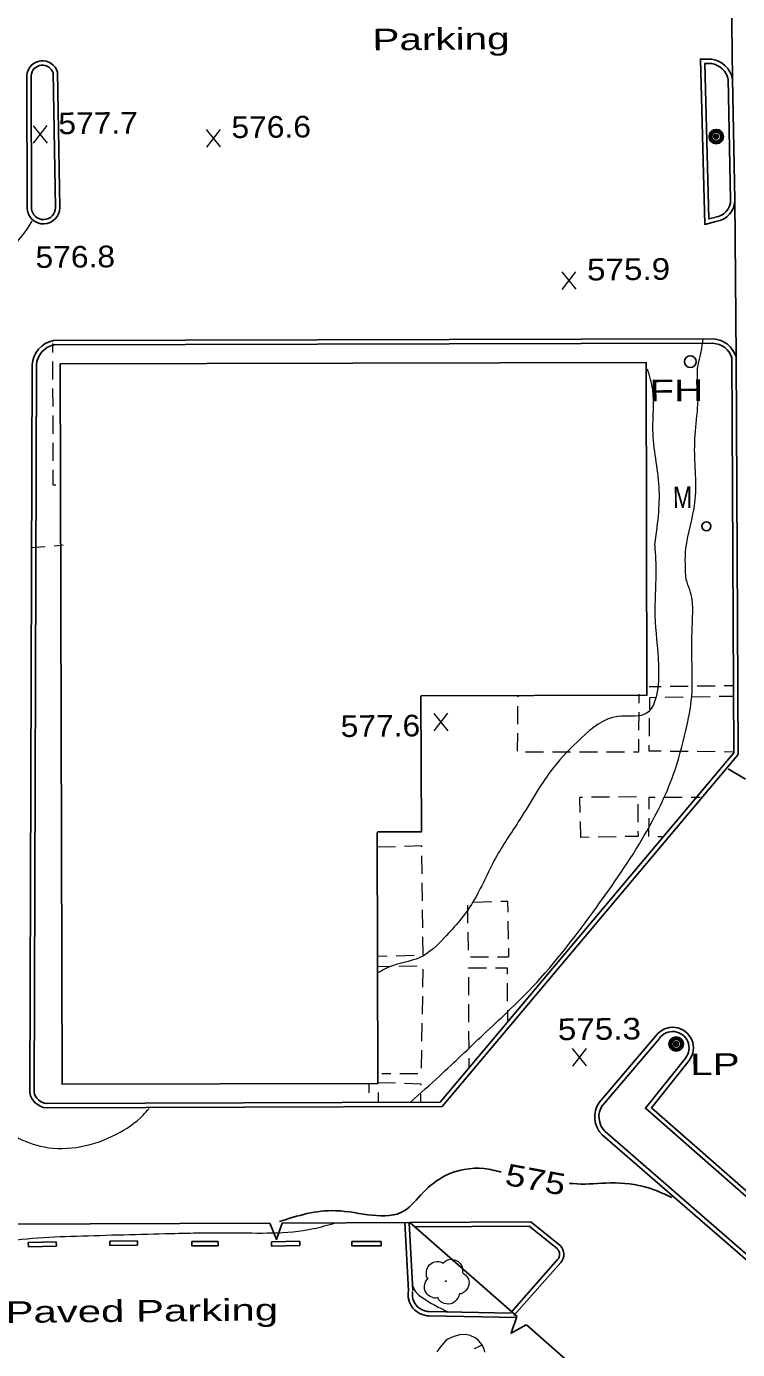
# Model space of a CAD drawing. Extents: x 2361708 to 2370558, y 6977955 to 6991887.
# Drawn here: x 2368774.6 to 2368932.5, y 6990750.6 to 6991044.5 of the extents above; entities that cross this region are included whole.
import ezdxf
from ezdxf.enums import TextEntityAlignment as Align

# ---------------------------------------------------------------- set-up
doc = ezdxf.new("R2010")
doc.units = 0
doc.header["$LTSCALE"] = 1.9
for name, color, linetype, lineweight in [('11', 7, 'Continuous', 25), ('13', 7, 'Continuous', 13), ('18', 7, 'Continuous', 25), ('2', 7, 'Continuous', 25), ('20', 7, 'Continuous', 25), ('29', 7, 'Continuous', 13), ('31', 7, 'Continuous', 13), ('35', 7, 'Continuous', 13), ('37', 7, 'Continuous', 13)]:
    doc.layers.add(name, color=color, linetype=linetype, lineweight=lineweight)

msp = doc.modelspace()

# ---------------------------------------------------------------- linework, layer by layer
at = {"layer": '11'}
for points in [[(2368862.235, 6990895.809), (2368912.406, 6990895.946), (2368912.213, 6990969.838), (2368782.05, 6990969.499)], [(2368782.05, 6990969.499), (2368782.463, 6990809.545), (2368852.594, 6990809.733), (2368852.444, 6990865.484)], [(2368862.205, 6990895.838), (2368862.343, 6990865.628), (2368852.573, 6990865.575)]]:
    msp.add_lwpolyline(points, dxfattribs=at)
at = {"layer": '13'}
for p, q in [((2368780.317, 6990974.023), (2368780.326, 6990972.023)), ((2368780.335, 6990970.023), (2368780.353, 6990966.023)), ((2368780.362, 6990964.023), (2368780.38, 6990960.023)), ((2368780.389, 6990958.023), (2368780.397, 6990954.023)), ((2368780.406, 6990952.023), (2368780.414, 6990948.022)), ((2368778.716, 6990928.915), (2368775.609, 6990928.656)), ((2368782.693, 6990929.243), (2368780.705, 6990929.074)), ((2368915.539, 6990897.816), (2368912.909, 6990897.781)), ((2368921.539, 6990897.893), (2368917.539, 6990897.845)), ((2368927.538, 6990897.98), (2368923.538, 6990897.922)), ((2368931.538, 6990898.038), (2368929.538, 6990898.009)), ((2368883.76, 6990895.494), (2368883.757, 6990895.733)), ((2368910.585, 6990896.149), (2368910.584, 6990894.149)), ((2368916.461, 6990895.505), (2368920.46, 6990895.573)), ((2368922.461, 6990895.602), (2368926.46, 6990895.67)), ((2368928.46, 6990895.709), (2368931.459, 6990895.758)), ((2368883.707, 6990889.493), (2368883.739, 6990893.493)), ((2368910.573, 6990892.149), (2368910.561, 6990888.148)), ((2368912.943, 6990886.861), (2368912.995, 6990890.862)), ((2368883.644, 6990883.492), (2368883.686, 6990887.493)), ((2368889.436, 6990883.267), (2368885.436, 6990883.279)), ((2368895.436, 6990883.264), (2368891.436, 6990883.266)), ((2368901.437, 6990883.261), (2368897.436, 6990883.263)), ((2368907.437, 6990883.258), (2368903.437, 6990883.26)), ((2368921.576, 6990883.423), (2368917.575, 6990883.475)), ((2368927.577, 6990883.36), (2368923.577, 6990883.402)), ((2368931.578, 6990883.318), (2368929.577, 6990883.339)), ((2368904.072, 6990873.306), (2368900.072, 6990873.278)), ((2368910.072, 6990873.353), (2368906.072, 6990873.325)), ((2368920.233, 6990873.229), (2368916.233, 6990873.222)), ((2368924.233, 6990873.247), (2368922.233, 6990873.239)), ((2368910.475, 6990867.716), (2368910.447, 6990871.716)), ((2368897.542, 6990867.923), (2368897.636, 6990864.394)), ((2368897.556, 6990864.423), (2368899.556, 6990864.462)), ((2368901.555, 6990864.501), (2368905.555, 6990864.569)), ((2368914.805, 6990864.578), (2368915.816, 6990864.547)), ((2368856.534, 6990862.283), (2368852.535, 6990862.165)), ((2368862.442, 6990856.289), (2368862.393, 6990860.288)), ((2368862.518, 6990850.289), (2368862.471, 6990854.289)), ((2368877.932, 6990850.046), (2368873.933, 6990849.938)), ((2368862.606, 6990844.29), (2368862.548, 6990848.29)), ((2368872.508, 6990849.334), (2368872.566, 6990845.335)), ((2368881.661, 6990841.731), (2368881.593, 6990845.73)), ((2368862.683, 6990838.29), (2368862.635, 6990842.29)), ((2368872.596, 6990843.335), (2368872.654, 6990839.335)), ((2368852.726, 6990837.985), (2368854.725, 6990838.034)), ((2368856.725, 6990838.093), (2368860.724, 6990838.201)), ((2368873.178, 6990837.84), (2368877.178, 6990837.848)), ((2368879.178, 6990837.857), (2368881.588, 6990837.86)), ((2368881.719, 6990837.731), (2368881.69, 6990839.731)), ((2368855.338, 6990835.67), (2368852.638, 6990835.634)), ((2368861.337, 6990835.737), (2368857.338, 6990835.689)), ((2368862.612, 6990831.089), (2368862.663, 6990835.09)), ((2368872.819, 6990829.357), (2368872.801, 6990833.356)), ((2368881.354, 6990831.988), (2368881.382, 6990827.988)), ((2368862.518, 6990825.088), (2368862.581, 6990829.089)), ((2368872.846, 6990823.356), (2368872.828, 6990827.357)), ((2368881.391, 6990825.988), (2368881.403, 6990823.708)), ((2368862.426, 6990819.087), (2368862.488, 6990823.087)), ((2368872.873, 6990817.356), (2368872.855, 6990821.356)), ((2368862.333, 6990813.086), (2368862.394, 6990817.087)), ((2368872.891, 6990813.356), (2368872.882, 6990815.356)), ((2368853.483, 6990811.921), (2368855.484, 6990811.921)), ((2368857.484, 6990811.92), (2368861.484, 6990811.918)), ((2368850.625, 6990809.664), (2368850.624, 6990807.664)), ((2368850.613, 6990805.664), (2368850.615, 6990805.444)), ((2368852.783, 6990805.674), (2368852.774, 6990807.674)), ((2368862.128, 6990807.303), (2368862.094, 6990805.643))]:
    msp.add_line(p, q, dxfattribs=at)
for points in [[(2368780.423, 6990946.022), (2368780.436, 6990942.642), (2368781.055, 6990942.698)], [(2368913.016, 6990892.862), (2368913.051, 6990895.453), (2368914.461, 6990895.476)], [(2368910.56, 6990886.148), (2368910.547, 6990883.258), (2368909.437, 6990883.257)], [(2368915.575, 6990883.496), (2368912.905, 6990883.53), (2368912.922, 6990884.861)], [(2368898.072, 6990873.259), (2368897.402, 6990873.252), (2368897.493, 6990869.923)], [(2368914.233, 6990873.223), (2368912.843, 6990873.219), (2368912.818, 6990870.609)], [(2368912.806, 6990868.608), (2368912.775, 6990864.638), (2368912.804, 6990864.639)], [(2368907.555, 6990864.608), (2368910.494, 6990864.657), (2368910.484, 6990865.716)], [(2368862.365, 6990862.289), (2368862.363, 6990862.458), (2368858.534, 6990862.342)], [(2368881.564, 6990847.73), (2368881.521, 6990850.14), (2368879.931, 6990850.095)], [(2368872.791, 6990835.356), (2368872.791, 6990835.377), (2368876.771, 6990835.394)], [(2368878.771, 6990835.403), (2368881.341, 6990835.418), (2368881.345, 6990833.988)], [(2368852.765, 6990809.674), (2368852.763, 6990809.924), (2368856.514, 6990809.82)], [(2368858.514, 6990809.759), (2368862.165, 6990809.654), (2368862.159, 6990809.304)]]:
    msp.add_lwpolyline(points, dxfattribs=at)
at = {"layer": '18'}
for p, q in [((2368828.628, 6990778.693), (2368768.629, 6990778.432)), ((2368930.705, 6990716.532), (2368885.616, 6990756.115))]:
    msp.add_line(p, q, dxfattribs=at)
for points in [[(2368831.398, 6990778.71), (2368830.093, 6990775.067), (2368828.628, 6990778.693)], [(2368883.539, 6990757.945), (2368859.739, 6990778.829), (2368831.398, 6990778.71)], [(2368885.606, 6990756.114), (2368882.224, 6990754.252), (2368883.529, 6990757.945)]]:
    msp.add_lwpolyline(points, dxfattribs=at)
at = {"layer": '2'}
for p, q in [((2368931.415, 6991032.814), (2368931.027, 6991068.352)), ((2368774.61, 6991033.582), (2368774.712, 6991003.951)), ((2368775.57, 6991033.581), (2368775.672, 6991003.95)), ((2368781.009, 6991004.21), (2368780.493, 6991034.277)), ((2368781.969, 6991004.23), (2368781.453, 6991034.296)), ((2368931, 6991005.968), (2368930.455, 6991032.795)), ((2368931.96, 6991005.988), (2368931.415, 6991032.814)), ((2368932.202, 6990971.089), (2368931.96, 6991005.988)), ((2368927.094, 6990975.06), (2368780.56, 6990974.725)), ((2368927.093, 6990974.1), (2368780.56, 6990973.765)), ((2368775.802, 6990969.309), (2368775.29, 6990807.677)), ((2368776.762, 6990969.308), (2368776.25, 6990807.676)), ((2368914.426, 6990820.332), (2368901.778, 6990805.471)), ((2368915.162, 6990819.709), (2368902.513, 6990804.848)), ((2368902.475, 6990798.327), (2368996.245, 6990716.906)), ((2368903.108, 6990799.053), (2368996.878, 6990717.632)), ((2368858.638, 6990778.889), (2368859.413, 6990763.696)), ((2368859.599, 6990778.778), (2368860.372, 6990763.744)), ((2368781.175, 6990774.571), (2368774.946, 6990774.412)), ((2368774.946, 6990774.412), (2368774.976, 6990773.452)), ((2368781.205, 6990773.611), (2368774.976, 6990773.452)), ((2368781.175, 6990774.571), (2368781.205, 6990773.611)), ((2368799.205, 6990774.782), (2368793.105, 6990774.715)), ((2368793.105, 6990774.715), (2368793.114, 6990773.755)), ((2368799.214, 6990773.823), (2368793.114, 6990773.755)), ((2368799.205, 6990774.782), (2368799.214, 6990773.823)), ((2368811.267, 6990774.607), (2368811.266, 6990773.648)), ((2368817.156, 6990773.664), (2368811.266, 6990773.648)), ((2368817.157, 6990774.624), (2368811.267, 6990774.607)), ((2368817.157, 6990774.624), (2368817.156, 6990773.664)), ((2368835.297, 6990774.686), (2368828.968, 6990774.526)), ((2368828.968, 6990774.526), (2368828.998, 6990773.567)), ((2368835.326, 6990773.726), (2368828.998, 6990773.567)), ((2368835.297, 6990774.686), (2368835.326, 6990773.726)), ((2368846.848, 6990774.626), (2368846.847, 6990773.666)), ((2368853.347, 6990773.678), (2368846.847, 6990773.666)), ((2368853.348, 6990774.638), (2368846.848, 6990774.626)), ((2368853.348, 6990774.638), (2368853.347, 6990773.678)), ((2368882.438, 6990759.124), (2368892.559, 6990770.591)), ((2368882.847, 6990758.148), (2368893.275, 6990769.958)), ((2368864.027, 6990759.069), (2368882.261, 6990758.723)), ((2368864.006, 6990758.109), (2368883.451, 6990757.734))]:
    msp.add_line(p, q, dxfattribs=at)
for points in [[(2368926.853, 6991037.211), (2368924.283, 6991037.216), (2368925.232, 6991000.483), (2368927.706, 6991001.137)], [(2368926.852, 6991036.251), (2368925.272, 6991036.256), (2368926.16, 6991001.722), (2368927.457, 6991002.065)], [(2368779.053, 6990804.293), (2368866.894, 6990804.609), (2368932.703, 6990882.779), (2368932.202, 6990971.089)], [(2368779.053, 6990805.253), (2368866.445, 6990805.564), (2368931.739, 6990883.129), (2368931.242, 6990971.079)], [(2369013.201, 6990737.408), (2369002.65, 6990724.827), (2368912.07, 6990804.209), (2368921.024, 6990815.404)], [(2369012.465, 6990738.021), (2369002.547, 6990726.196), (2368913.389, 6990804.321), (2368921.77, 6990814.801)], [(2368893.159, 6990773.697), (2368886.589, 6990778.965), (2368859.739, 6990778.829)], [(2368892.556, 6990772.951), (2368886.258, 6990778.002), (2368860.788, 6990777.879)]]:
    msp.add_lwpolyline(points, dxfattribs=at)
for centre, radius, start, end in [((2368778.096, 6991033.329), 3.494, 16.07351, 175.86145), ((2368778.096, 6991033.329), 2.534, 16.07351, 175.86145), ((2368925.908, 6991031.665), 4.665, 11.78289, 80.33097), ((2368925.908, 6991031.665), 5.625, 11.78289, 80.33097), ((2368927.124, 6991005.938), 3.876, 276.91611, 0.5884), ((2368927.124, 6991005.938), 4.836, 276.91611, 0.5884), ((2368778.335, 6991004.241), 3.634, 184.58151, 359.82343), ((2368778.335, 6991004.241), 2.674, 184.58151, 359.82343), ((2368781.694, 6990968.93), 5.904, 101.07111, 176.31909), ((2368781.694, 6990968.93), 4.944, 101.07111, 176.31909), ((2368926.839, 6990969.46), 4.645, 16.88484, 87.38661), ((2368926.839, 6990969.46), 5.605, 16.88484, 87.38661), ((2368918.129, 6990817.608), 4.596, 322.36815, 143.66132), ((2368918.129, 6990817.608), 3.636, 322.36815, 143.66132), ((2368779.34, 6990808.396), 4.113, 190.0763, 265.99592), ((2368779.34, 6990808.396), 3.153, 190.0763, 265.99592), ((2368906.285, 6990802.305), 5.508, 144.92144, 226.24151), ((2368906.285, 6990802.305), 4.548, 144.92144, 226.24151), ((2368891.198, 6990771.764), 2.753, 318.99051, 44.57715), ((2368891.198, 6990771.764), 1.793, 318.99051, 44.57715), ((2368864.07, 6990762.844), 4.735, 169.63875, 269.22469), ((2368864.07, 6990762.844), 3.775, 169.63875, 269.22469)]:
    msp.add_arc(centre, radius, start, end, dxfattribs=at)
at = {"layer": '20'}
for centre, radius in [((2368927.797, 6991019.999), 1.6), ((2368927.797, 6991019.999), 1.3), ((2368927.797, 6991019.999), 1), ((2368927.797, 6991019.999), 0.539), ((2368927.797, 6991019.999), 0.192), ((2368922.052, 6990970.022), 1.3), ((2368925.62, 6990933.474), 1), ((2368918.904, 6990818.484), 1.6), ((2368918.904, 6990818.484), 1.3), ((2368918.904, 6990818.484), 1), ((2368918.904, 6990818.484), 0.539), ((2368918.904, 6990818.484), 0.192)]:
    msp.add_circle(centre, radius, dxfattribs=at)
at = {"layer": '29'}
msp.add_circle((2368867.723, 6990765.815), 0.1, dxfattribs=at)
for points in [[(2368863.758, 6990766.387), (2368863.778, 6990766.397), (2368863.697, 6990766.466), (2368863.461, 6990767.094), (2368863.499, 6990768.375), (2368864.386, 6990769.673), (2368865.692, 6990770.156), (2368866.813, 6990769.966), (2368867.045, 6990769.839), (2368867.115, 6990769.839), (2368867.164, 6990769.88), (2368867.512, 6990770.173), (2368868.377, 6990770.621), (2368869.588, 6990770.553), (2368870.704, 6990769.963), (2368871.437, 6990768.54), (2368871.446, 6990767.68)], [(2368871.435, 6990767.7), (2368872.576, 6990766.641), (2368872.861, 6990765.053), (2368872.153, 6990763.727), (2368871.498, 6990763.18), (2368870.831, 6990762.964), (2368870.681, 6990762.952), (2368870.661, 6990762.843), (2368870.34, 6990761.939), (2368868.801, 6990760.775), (2368866.908, 6990761.057), (2368866.009, 6990761.998), (2368865.938, 6990762.128), (2368865.818, 6990762.106), (2368864.607, 6990762.225), (2368863.338, 6990763.223), (2368862.992, 6990764.86), (2368863.362, 6990765.883), (2368863.688, 6990766.326), (2368863.758, 6990766.377)]]:
    msp.add_spline(points, degree=3, dxfattribs=at)
at = {"layer": '31'}
for p, q in [((2368779.223, 6991018.564), (2368776.107, 6991022.415)), ((2368776.143, 6991018.535), (2368779.186, 6991022.444)), ((2368817.673, 6991017.701), (2368814.556, 6991021.551)), ((2368814.593, 6991017.671), (2368817.636, 6991021.58)), ((2368896.668, 6990986.081), (2368893.551, 6990989.931)), ((2368893.588, 6990986.052), (2368896.631, 6990989.961)), ((2368868.23, 6990888.036), (2368865.113, 6990891.886)), ((2368865.15, 6990888.006), (2368868.193, 6990891.915)), ((2368899, 6990813.595), (2368895.883, 6990817.445)), ((2368895.92, 6990813.566), (2368898.963, 6990817.474))]:
    msp.add_line(p, q, dxfattribs=at)
at = {"layer": '31', "lineweight": 25}
msp.add_line((2368930.433, 6990879.597), (2368934.275, 6990877.313), dxfattribs=at)
for points in [[(2368880.043, 6990790.023), (2368876.236, 6990790.797), (2368867.64, 6990789.245), (2368862.696, 6990785.498), (2368858.474, 6990781.437), (2368843.313, 6990781.463), (2368830.755, 6990779.043)], [(2368917.899, 6990784.403), (2368911.625, 6990786.844), (2368903.208, 6990787.583), (2368895.998, 6990787.465), (2368895.177, 6990787.557)]]:
    msp.add_spline(points, degree=3, dxfattribs=at)
at = {"layer": '35'}
for points in [[(2368714.216, 6990971.744), (2368713.894, 6990970.84), (2368715.141, 6990961.761), (2368716.685, 6990953.986), (2368721.109, 6990947.238), (2368730.48, 6990943.007), (2368738.587, 6990941.214), (2368748.107, 6990941.344), (2368754.251, 6990949.303), (2368755.191, 6990960.903), (2368756.45, 6990971.546), (2368757.907, 6990981.28), (2368765.246, 6990989.82), (2368770.868, 6990994.944), (2368775.719, 6991001.12), (2368775.788, 6991001.251)], [(2368921.103, 6990921.58), (2368921.067, 6990928.54), (2368923.071, 6990938.67), (2368923.011, 6990951.19), (2368923.761, 6990964.838), (2368923.622, 6990967.867), (2368924.441, 6990972.235), (2368924.884, 6990975.059)], [(2368914.15, 6990929.194), (2368915.107, 6990942.194), (2368913.746, 6990954.862), (2368913.691, 6990963.772), (2368912.517, 6990968.371)], [(2368914.15, 6990929.194), (2368914.39, 6990922.937), (2368914.169, 6990913.594), (2368914.964, 6990902.531), (2368911.698, 6990891.62), (2368905.971, 6990891.225), (2368897.777, 6990886.397), (2368891.658, 6990879.908), (2368884.168, 6990868.336), (2368878.74, 6990859.724), (2368873.752, 6990850.026), (2368867.447, 6990842.116), (2368861.968, 6990837.693), (2368854.989, 6990835.517), (2368852.591, 6990834.254)], [(2368859.854, 6990805.562), (2368866.369, 6990811.434), (2368876.072, 6990820.587), (2368886.943, 6990831.111), (2368901.195, 6990848.828), (2368911.823, 6990864.759), (2368918.304, 6990878.382), (2368921.061, 6990888.138), (2368922.36, 6990895.621), (2368922.371, 6990905.012), (2368922.545, 6990912.984), (2368922.446, 6990917.063), (2368921.103, 6990921.58)], [(2368752.555, 6990820.701), (2368757.959, 6990813.962), (2368766.804, 6990801.936), (2368778.485, 6990795.616), (2368794.539, 6990798.44), (2368800.449, 6990802.666), (2368801.795, 6990804.129)], [(2368741.073, 6990776.69), (2368746.031, 6990774.867), (2368757.38, 6990772.945), (2368766.44, 6990774.061), (2368775.868, 6990775.351), (2368785.664, 6990775.834), (2368806.68, 6990776.405), (2368819.969, 6990776.561), (2368838.301, 6990777.475), (2368843.129, 6990778.731)], [(2368860.321, 6990764.934), (2368860.711, 6990763.928), (2368863.072, 6990761.79), (2368866.058, 6990760.048), (2368868.037, 6990759.077)]]:
    msp.add_spline(points, degree=3, dxfattribs=at)
at = {"layer": '37'}
msp.add_line((2368875.818, 6990751.621), (2368874.006, 6990750.783), dxfattribs=at)
msp.add_lwpolyline([(2368876.414, 6990750.016), (2368876.258, 6990750.675), (2368875.798, 6990751.66), (2368875.019, 6990752.623), (2368874.364, 6990753.167), (2368873.148, 6990753.746), (2368872.206, 6990753.937), (2368870.817, 6990753.874), (2368869.52, 6990753.521), (2368868.305, 6990752.979), (2368867.739, 6990752.604), (2368867.263, 6990752.139), (2368866.493, 6990751.132), (2368865.722, 6990750.135)], dxfattribs=at)

# ---------------------------------------------------------------- texts
at = {"layer": '2'}
for s, width, p in [('Parking', 1.4, (2368851.441, 6991039.123)), ('Paved Parking', 1.45, (2368769.937, 6990756.524))]:
    msp.add_text(s, height=4.8, rotation=0.545, dxfattribs=dict(at, width=width)).set_placement(p)
at = {"layer": '20'}
for s, width, p in [('  FH', 1.4, (2368907.976, 6990961.127)), ('M', 0.8, (2368918.212, 6990937.483)), ('  LP', 1.4, (2368917.041, 6990811.506))]:
    msp.add_text(s, height=4.8, rotation=0.545, dxfattribs=dict(at, width=width)).set_placement(p)
at = {"layer": '31'}
for s, width, p in [('577.7', 1.1, (2368781.664, 6991020.528)), ('576.6', 1.1, (2368820.115, 6991019.664)), ('576.8', 1.1, (2368776.587, 6990990.828)), ('575.9', 1.15, (2368899.11, 6990988.044)), ('577.6', 1.1, (2368844.382, 6990886.648)), ('575.3', 1.15, (2368892.625, 6990819.324))]:
    msp.add_text(s, height=4.8, rotation=0.545, dxfattribs=dict(at, width=width)).set_placement(p)
at = {"layer": '31', "width": 1.25}
msp.add_text(' 575 ', height=4.8, rotation=349.468, dxfattribs=at).set_placement((2368887.225, 6990786.021), align=Align.CENTER)

doc.saveas('drawing.dxf')
